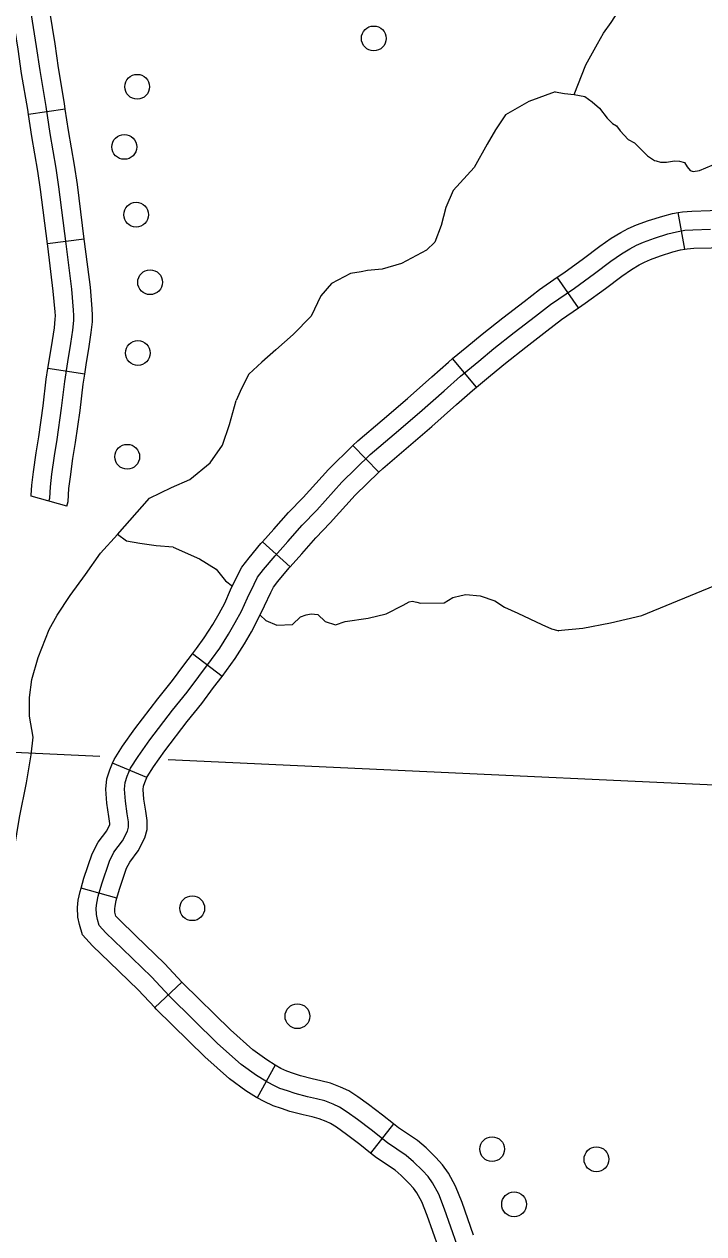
# Model space of a CAD drawing. Extents: x 653372 to 905732, y 627442 to 787275.
# Drawn here: x 716602 to 719343, y 749788 to 754665 of the extents above; entities that cross this region are included whole.
import ezdxf

# ---------------------------------------------------------------- set-up
doc = ezdxf.new("R2010")
doc.units = 0
for name, color, linetype in [('32', 7, 'Continuous'), ('35', 7, 'Continuous'), ('5', 7, 'Continuous'), ('56', 7, 'Continuous')]:
    doc.layers.add(name, color=color, linetype=linetype)

msp = doc.modelspace()

# ---------------------------------------------------------------- linework, layer by layer
at = {"layer": '32'}
for p, q in [((716768, 754322.8), (716619.7, 754300.7)), ((719266.4, 753758.2), (719240.1, 753905.9)), ((716844.9, 753798.9), (716696.1, 753780)), ((718837.1, 753521.2), (718752.2, 753644.9)), ((718425.8, 753201.5), (718330, 753316.9)), ((716846.3, 753254.3), (716698, 753276.8)), ((718032.1, 752858.8), (717927.4, 752966.2)), ((716774.7, 752722.6), (716630.1, 752762.3)), ((717674.7, 752477.4), (717563, 752577.5)), ((717400.8, 752035.8), (717281.5, 752126.7)), ((717097.1, 751628.1), (716958.6, 751685.7)), ((716976.5, 751141.3), (716831.9, 751181.5)), ((717238.5, 750802.7), (717129.2, 750700)), ((717614.3, 750468), (717541.9, 750336.5)), ((718092.3, 750231.3), (717999, 750113.8))]:
    msp.add_line(p, q, dxfattribs=at)
for points in [[(716768, 754322.8), (716764.7, 754345.1), (716740.4, 754489.8), (716726.8, 754586.3), (716705.9, 754717.3), (716694.5, 754770.2), (716682.3, 754818), (716668.2, 754856.1)], [(716619.7, 754300.7), (716616.6, 754321.6), (716592.2, 754466.9), (716578.5, 754564), (716558.4, 754689.7), (716548.5, 754735.8), (716538.9, 754773.3), (716527.5, 754804.1)], [(716702.4, 752742.5), (716705.5, 752753.7), (716708.3, 752799.4), (716714.2, 752850.3), (716724.8, 752925.5), (716735, 752990.2), (716753.4, 753117.2), (716765.8, 753224), (716778, 753303.9), (716789.9, 753378.1), (716798.4, 753431.8), (716802.4, 753470.2), (716803.1, 753490.6), (716801.7, 753511.6), (716794.6, 753596.6), (716771.8, 753779.4), (716742.7, 754008.8), (716730.9, 754084.8), (716706.8, 754224.3), (716690.6, 754333.3), (716666.3, 754478.3), (716652.6, 754575.1), (716632.2, 754703.5)], [(716696.1, 753780), (716668.4, 753998.3), (716656.9, 754072.7), (716632.8, 754212.4), (716619.7, 754300.7)], [(716844.9, 753798.9), (716817, 754019.3), (716804.9, 754097), (716780.9, 754236.2), (716768, 754322.8)], [(719240.1, 753905.9), (719257.6, 753909), (719294.7, 753911.5), (719368.7, 753914.1), (719510.6, 753916), (719614.7, 753921.8), (719663.7, 753928.1), (719699.8, 753934.6), (719731, 753942.4), (719754.5, 753949.9)], [(718752.2, 753644.9), (718778.3, 753662.7), (718857.5, 753720.4), (718923.8, 753770.4), (718969.9, 753802.4), (719008.2, 753825.2), (719038.3, 753841.4), (719071.2, 753855.7), (719119.5, 753873.6), (719177.8, 753891.7), (719217.4, 753901.9), (719240.1, 753905.9)], [(717188.4, 750746.6), (717115.5, 750824.1), (716999, 750937.5), (716932.1, 751001.4), (716905.2, 751031.6), (716898.2, 751055), (716893.4, 751075.3), (716892.6, 751100.8), (716894.8, 751121.6), (716901, 751150.1), (716914.9, 751199.9), (716945.9, 751291.2), (716964, 751327), (716998.6, 751372.4), (717019.2, 751412), (717023.5, 751427.3), (717022.9, 751448.7), (717018.1, 751480.9), (717010.7, 751532.8), (717007.5, 751580.9), (717009.9, 751607.9), (717018.1, 751633.3), (717031.4, 751665.4), (717061.8, 751713.1), (717108.6, 751779.7), (717200.5, 751899.5), (717259, 751972.5), (717306.2, 752035.5), (717358.2, 752103.6), (717390.9, 752149.7), (717426.6, 752205.9), (717453.5, 752252.3), (717478.1, 752298), (717502.9, 752352.1), (717529.3, 752407), (717543.3, 752436), (717567.4, 752466.1), (717613.9, 752522), (717665.1, 752579.1), (717722.8, 752645.4), (717781.9, 752706.3), (717883, 752818.2), (717997.8, 752930), (718094.5, 753011.7), (718197, 753099.9), (718295.5, 753187.4), (718361.7, 753245.8), (718435.5, 753307), (718496.5, 753357), (718578.7, 753421.6), (718664.2, 753487.9), (718724.4, 753534.8), (718821.5, 753601.4), (718902.2, 753660.1), (718967.8, 753709.6), (719010.5, 753739.3), (719045.1, 753759.9), (719071.1, 753773.8), (719099.3, 753786.1), (719143.6, 753802.6), (719198.3, 753819.5), (719233.3, 753828.5), (719266.8, 753834.5), (719298.5, 753836.6), (719370.5, 753839.1)], [(716846.3, 753254.3), (716852.1, 753292.3), (716864, 753366.3), (716872.8, 753422.1), (716877.3, 753465.1), (716878.1, 753491.8), (716876.5, 753517.1), (716869.2, 753604.4), (716846.2, 753788.7), (716844.9, 753798.9)], [(719266.4, 753758.2), (719275.9, 753759.9), (719302.4, 753761.7), (719372.3, 753764.1), (719515.8, 753766), (719628.5, 753772.3), (719686.7, 753779.8), (719731.4, 753787.9), (719772, 753798), (719800, 753807)], [(716698, 753276.8), (716703.9, 753315.5), (716715.9, 753389.8), (716724, 753441.6), (716727.6, 753475.3), (716728, 753489.4), (716726.9, 753506.1), (716719.9, 753588.8), (716697.4, 753770), (716696.1, 753780)], [(718837.1, 753521.2), (718864.8, 753540.2), (718946.8, 753599.9), (719011.8, 753648.9), (719051.1, 753676.2), (719082.1, 753694.6), (719103.9, 753706.3), (719127.4, 753716.6), (719167.8, 753731.6), (719218.7, 753747.3), (719249.3, 753755.2), (719266.4, 753758.2)], [(718330, 753316.9), (718387.8, 753364.9), (718449.6, 753415.5), (718532.6, 753480.7), (718618.2, 753547.1), (718680.1, 753595.4), (718752.2, 753644.9)], [(718425.8, 753201.5), (718483.2, 753249.1), (718543.5, 753298.5), (718624.9, 753362.5), (718710.3, 753428.7), (718768.7, 753474.3), (718837.1, 753521.2)], [(717927.4, 752966.2), (717947.3, 752985.6), (718045.9, 753068.8), (718147.6, 753156.3), (718245.8, 753243.6), (718313, 753302.8), (718330, 753316.9)], [(716630.1, 752762.3), (716631.1, 752766.1), (716633.6, 752806.1), (716639.8, 752859.9), (716650.6, 752936.5), (716660.8, 753001.4), (716679, 753126.9), (716691.5, 753234), (716698, 753276.8)], [(716774.7, 752722.6), (716779.9, 752741.4), (716783.1, 752792.8), (716788.6, 752840.8), (716798.9, 752914.4), (716809.1, 752978.9), (716827.8, 753107.4), (716840.2, 753214), (716846.3, 753254.3)], [(718032.1, 752858.8), (718048.2, 752874.4), (718143.2, 752954.6), (718246.3, 753043.4), (718345.2, 753131.3), (718410.5, 753188.8), (718425.8, 753201.5)], [(717563, 752577.5), (717608.9, 752628.8), (717667.6, 752696.1), (717727.1, 752757.5), (717829, 752870.3), (717927.4, 752966.2)], [(717674.7, 752477.4), (717721.4, 752529.5), (717778, 752594.6), (717836.6, 752655), (717937.1, 752766.2), (718032.1, 752858.8)], [(717281.5, 752126.7), (717297.7, 752148), (717328.6, 752191.6), (717362.5, 752244.9), (717388, 752288.9), (717410.9, 752331.4), (717435, 752384), (717461.7, 752439.6), (717479.5, 752476.3), (717509.3, 752513.6), (717557.2, 752571), (717563, 752577.5)], [(717400.8, 752035.8), (717418.6, 752059.2), (717453.1, 752107.9), (717490.7, 752167), (717519, 752215.7), (717545.2, 752264.5), (717570.8, 752320.3), (717596.8, 752374.5), (717607.1, 752395.7), (717625.5, 752418.7), (717670.7, 752472.9), (717674.7, 752477.4)], [(716958.6, 751685.7), (716964.7, 751700.2), (716999.4, 751754.8), (717048.2, 751824.1), (717141.4, 751945.8), (717199.8, 752018.4), (717246.4, 752080.7), (717281.5, 752126.7)], [(717097.1, 751628.1), (717098.2, 751630.6), (717124.1, 751671.3), (717169.1, 751735.3), (717259.5, 751853.2), (717318.3, 751926.5), (717366.1, 751990.3), (717400.8, 752035.8)], [(716831.9, 751181.5), (716843.2, 751222.1), (716876.6, 751320.3), (716900.2, 751367), (716935.1, 751412.7), (716948.2, 751438), (716948.1, 751442.1), (716943.9, 751470.1), (716936.1, 751525), (716932.3, 751581.6), (716935.9, 751622.8), (716947.6, 751659.2), (716958.6, 751685.7)], [(716976.5, 751141.3), (716986.6, 751177.8), (717015.3, 751262.1), (717027.9, 751287), (717062.2, 751332.1), (717089.3, 751384.3), (717098.8, 751418), (717097.8, 751455.2), (717092.4, 751491.7), (717085.4, 751540.6), (717082.8, 751580.1), (717083.9, 751592.9), (717088.5, 751607.4), (717097.1, 751628.1)], [(717129.2, 750700), (717062, 750771.6), (716947, 750883.5), (716878.2, 750949.2), (716838.2, 750994.1), (716825.7, 751035.5), (716818.6, 751065.4), (716817.5, 751103.6), (716820.6, 751133.6), (716828.2, 751168.2), (716831.9, 751181.5)], [(717238.5, 750802.7), (717169, 750876.7), (717051.1, 750991.5), (716986.1, 751053.5), (716972.3, 751069.1), (716970.6, 751074.4), (716968.1, 751085.1), (716967.7, 751098), (716968.9, 751109.6), (716973.8, 751131.9), (716976.5, 751141.3)], [(717614.9, 750467.6), (717580.6, 750489.3), (717524.6, 750529.5), (717434, 750610.7), (717242, 750799), (717238.5, 750802.7)], [(718348.8, 749742.5), (718297.8, 749888), (718274.1, 749948.6), (718249.3, 749993.3), (718231, 750019.3), (718208.8, 750043.6), (718172.9, 750079), (718143.1, 750104.1), (718067.6, 750155.1), (718001.7, 750207.5), (717946.2, 750248.6), (717904.5, 750279.2), (717874.5, 750299.2), (717848.8, 750310.8), (717814.8, 750323.9), (717781.3, 750332.6), (717745.5, 750340.6), (717695, 750353.6), (717664.7, 750364.1), (717633.8, 750374.5), (717603.7, 750388.2), (717576.7, 750403), (717538.6, 750427.1), (717477.5, 750471), (717382.6, 750556), (717188.4, 750746.6)], [(717542, 750336.5), (717538.6, 750338.4), (717496.7, 750364.9), (717430.5, 750412.4), (717331.3, 750501.3), (717134.8, 750694.1), (717129.2, 750700)], [(718092.3, 750231.3), (718047.3, 750267), (717990.7, 750309), (717947.5, 750340.6), (717911, 750365), (717877.7, 750380), (717837.7, 750395.4), (717798.9, 750405.5), (717763.1, 750413.5), (717716.6, 750425.5), (717689, 750435), (717661.4, 750444.4), (717637.3, 750455.3), (717614.3, 750468)], [(717999, 750113.8), (717956, 750147.9), (717901.7, 750188.2), (717861.5, 750217.7), (717838, 750233.4), (717819.8, 750241.6), (717791.8, 750252.4), (717763.7, 750259.6), (717728, 750267.7), (717673.4, 750281.7), (717640.4, 750293.1), (717606.3, 750304.7), (717570.1, 750321.1), (717541.9, 750336.5)], [(718414.4, 749782.1), (718368.1, 749914.1), (718342.1, 749980.6), (718313, 750033.2), (718289.6, 750066.4), (718262.9, 750095.6), (718223.5, 750134.5), (718188.4, 750164.1), (718112, 750215.7), (718092.3, 750231.3)], [(718272.8, 749732.4), (718227.4, 749862), (718206.1, 749916.6), (718185.7, 749953.4), (718172.5, 749972.2), (718154.8, 749991.5), (718122.3, 750023.6), (718097.9, 750044.2), (718023.2, 750094.6), (717999, 750113.8)]]:
    msp.add_lwpolyline(points, dxfattribs=at)
at = {"layer": '35'}
for points in [[(718820.4, 754381.6), (718867.8, 754501.1), (718914.3, 754586.1), (718938.9, 754629.3), (718969, 754672.2), (719020.7, 754751.6), (719067.4, 754798.2), (719120.6, 754835.1), (719143.7, 754872.8), (719154.1, 754899.9), (719151, 754932.9), (719149.1, 755007), (719167.8, 755081.9), (719181.2, 755118.6), (719244.2, 755250.4), (719256.8, 755304.9), (719258.1, 755350.1), (719259.2, 755385.7), (719274.1, 755425.1), (719282.6, 755479.4), (719287.2, 755542.4), (719304.6, 755594.6), (719338.5, 755685.3), (719379.1, 755769.8)], [(718743.9, 754393), (718637.7, 754353.2), (718543.5, 754300), (718502.4, 754239.5), (718469.9, 754181.6), (718416.6, 754087.8), (718332.5, 753994.9), (718302.3, 753925.7), (718283.3, 753853.3), (718258.9, 753786.7), (718224.3, 753754.1), (718124.5, 753701), (718045.3, 753678.1), (717986.2, 753671.5), (717960.8, 753666.7), (717918.6, 753659.5), (717841.7, 753619.7), (717798.1, 753570.6), (717759.2, 753487.6), (717686.8, 753414), (717617.7, 753351.6), (717560.1, 753302.8), (717508.2, 753253.9), (717478.4, 753195.8), (717457.1, 753147.6)], [(718743.9, 754393), (718781.7, 754385.5), (718820.4, 754381.6), (718863.8, 754373.9), (718892.7, 754351.9), (718922.2, 754326.4), (718953.4, 754286), (718974.6, 754264.2), (718991.2, 754255.3), (719005.8, 754235.9), (719038.2, 754200.8)], [(719038.2, 754200.8), (719064.1, 754186.5), (719085.4, 754165.5), (719116.6, 754134.6), (719143.6, 754115.3), (719150.9, 754114.1), (719168.3, 754109.5), (719192.9, 754108.7), (719224.9, 754113.7), (719244.7, 754113.2), (719265.4, 754107), (719276.4, 754090.1), (719288.1, 754075.3), (719300.6, 754071.7), (719326.2, 754075), (719376.9, 754097.3)], [(716561.5, 751335.1), (716583.8, 751466.6), (716611.4, 751606.5), (716630.7, 751719.3), (716638.8, 751790.6), (716623.4, 751874.6), (716623.7, 751950.2), (716633.8, 752023.5), (716658.4, 752112.3), (716703.5, 752224.3), (716735.1, 752283.1), (716787.2, 752361.1), (716849.4, 752446.7), (716909.6, 752532.5), (716978.6, 752608.2), (717107.2, 752754.3), (717196, 752797.3), (717270.5, 752828.9), (717352.1, 752896.1), (717402, 752968.2), (717430.3, 753050.9), (717457.1, 753147.6)], [(718754.6, 752220.1), (718855.7, 752230), (718966.7, 752251.2), (719092.6, 752281.7), (719410.3, 752412), (719662.4, 752482.9), (719828.4, 752541.6), (719964.3, 752574.3), (720092.6, 752602.4), (720258.6, 752629.2), (720549.2, 752674.5), (720691.1, 752687.5)], [(717202.7, 752556.1), (717134.1, 752562.5), (717068.2, 752571.8), (717014.6, 752580.8), (716978.6, 752608.2)], [(717202.7, 752556.1), (717309.6, 752509.1), (717377, 752467.3), (717414.4, 752421.4), (717442.4, 752399.4)], [(717553.4, 752282.4), (717576.6, 752261.4), (717621.8, 752242.1), (717684.2, 752245.3), (717717, 752276.1), (717740.1, 752284.4), (717760, 752287.4), (717787.2, 752284.9), (717816.2, 752257.6), (717858.2, 752243), (717897.3, 752256.8), (717989.3, 752270.9), (718062.3, 752287.6), (718131, 752322.4), (718154.3, 752335.6), (718167.3, 752339.2), (718186, 752334.6), (718200.8, 752330.2), (718295.9, 752332.3), (718331.4, 752353.1), (718364.5, 752362.1), (718383.4, 752365.5), (718440.7, 752360.8), (718500.7, 752340.1), (718539.7, 752314.1), (718593.7, 752290.6), (718641.7, 752268.2), (718689.8, 752244.9), (718729, 752227.8), (718754.6, 752220.1), (718758.7, 752219.8)]]:
    msp.add_lwpolyline(points, dxfattribs=at)
at = {"layer": '5'}
for points in [[(716906.8, 751712.5), (715957.5, 751756.8)], [(720369.8, 751551.1), (717182.8, 751699.6)]]:
    msp.add_lwpolyline(points, dxfattribs=at)
at = {"layer": '56'}
for centre in [(718012.1, 754607.9), (717058, 754413), (717006, 754170.4), (717053.9, 753897.1), (717110.2, 753624.8), (717060.7, 753339.3), (717017.8, 752921.2), (717279.9, 751100.8), (717704.3, 750665.5), (718489.5, 750129.5), (718910, 750088.7), (718577.9, 749907.2)]:
    msp.add_circle(centre, 50, dxfattribs=at)

doc.saveas('drawing.dxf')
